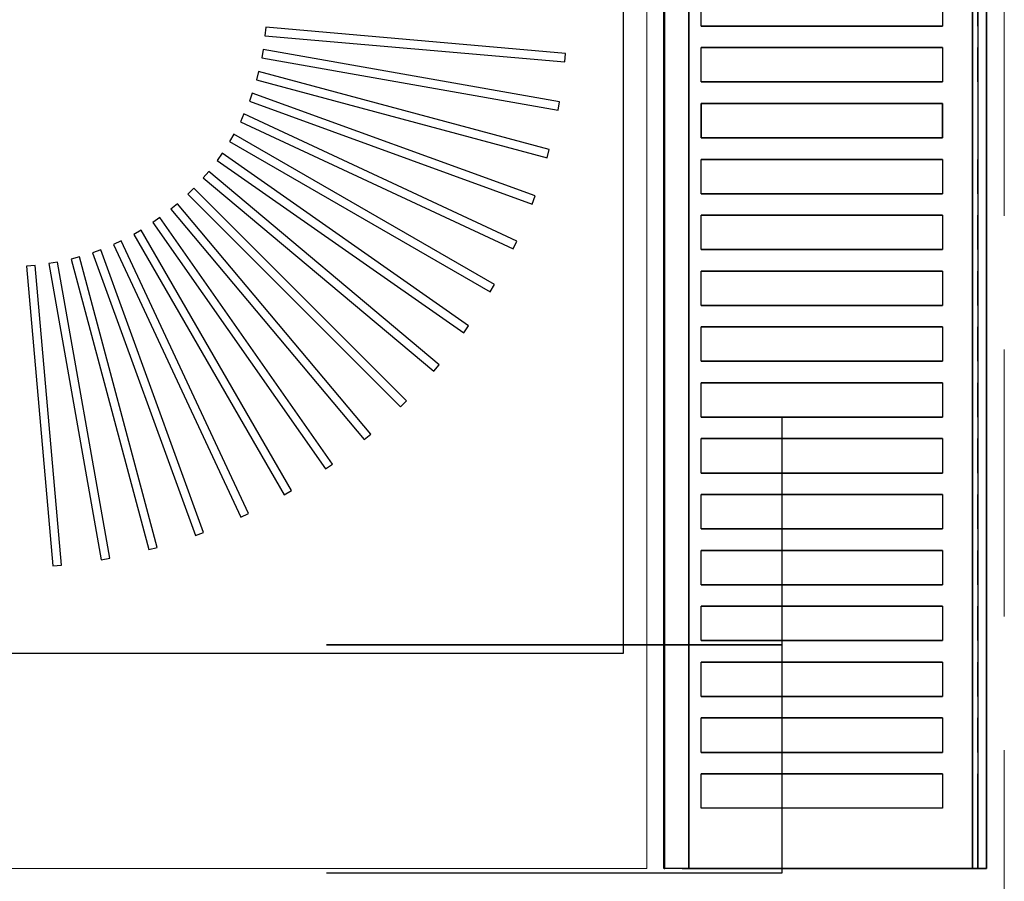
# Model space of a CAD drawing. Header units: millimetres. Extents: x 31882 to 271790, y -35693 to 24917.
# Tile 260 of 524: x 104998 to 105228, y 17130 to 17332. Entities that reach past the tile are written whole.
import ezdxf

# ---------------------------------------------------------------- set-up
doc = ezdxf.new("R2010")
doc.units = ezdxf.units.MM
doc.header["$MEASUREMENT"] = 0
doc.linetypes.add('( Dashed )', pattern=[0.75, 0.5, -0.25])
doc.layers.add('CKD-Equipement', color=1, linetype='Continuous', lineweight=13)
doc.layers.add('CKD-HOOD', color=1, linetype='( Dashed )', lineweight=15)
for name, color, linetype in [('IQ_200_3D', 1, 'Continuous'), ('IQ_204_2D', 7, 'Continuous'), ('IQ_204_3D', 7, 'Continuous'), ('IQ_WHITE_3D', 7, 'Continuous')]:
    doc.layers.add(name, color=color, linetype=linetype)

# ---------------------------------------------------------------- blocks, each defined once
blk = doc.blocks.new('*X231')
at = {"color": 0}
for p, q in [((286.774344, 2204.447934), (296.618251, 2214.291842)), ((286.774344, 2205.862148), (295.204037, 2214.291842)), ((286.774344, 2207.276361), (293.789824, 2214.291842)), ((286.774344, 2208.690575), (292.37561, 2214.291842)), ((286.774344, 2210.104788), (290.961397, 2214.291842)), ((286.774344, 2211.519002), (289.547183, 2214.291842)), ((286.774344, 2212.933216), (288.13297, 2214.291842))]:
    blk.add_line(p, q, dxfattribs=at)

msp = doc.modelspace()

# ---------------------------------------------------------------- linework, layer by layer
for p, q in [((105176.45, 17132.32), (105176.45, 17238.98)), ((105069.79, 17132.32), (105176.45, 17132.32))]:
    msp.add_line(p, q)
at = {"extrusion": (1.83697e-16, 1, 0)}
for p, q in [((105069.79, 17185.65, 53.33), (105176.45, 17185.65, 53.33)), ((105069.79, 17185.65, -53.33), (105069.79, 17185.65, 53.33)), ((105176.45, 17185.65, -53.33), (105069.79, 17185.65, -53.33)), ((105176.45, 17185.65, -53.33), (105069.79, 17185.65, 53.33)), ((105176.45, 17185.65, 53.33), (105176.45, 17185.65, -53.33))]:
    msp.add_line(p, q, dxfattribs=at)
at = {"extrusion": (-1, 1.83697e-16, 0)}
msp.add_line((105123.12, 17132.32, -53.33), (105123.12, 17132.32, 53.33), dxfattribs=at)
at = {"layer": 'CKD-Equipement', "ltscale": 0.25}
for points, invisible_edges in [([(105144.74, 17937.8, 905), (105139.21, 17887.53, 905), (105139.21, 17183.64, 905), (105144.74, 17133.36, 905)], 5), ([(104567.05, 17133.36, 905), (104567.05, 17183.64, 905), (105139.21, 17183.64, 905), (105144.74, 17133.36, 905)], 4)]:
    msp.add_3dface(points, dxfattribs=dict(at, invisible_edges=invisible_edges))
at = {"layer": 'CKD-HOOD', "color": 1, "linetype": '( Dashed )', "ltscale": 125}
msp.add_lwpolyline([(104278.38, 18067.3), (104278.38, 16067.3), (105228.38, 16067.3), (105228.38, 18067.3), (104278.38, 18067.3), (105228.38, 16067.3), (104278.38, 16067.3), (105228.38, 18067.3)], dxfattribs=at)
at = {"layer": 'IQ_200_3D'}
for points, invisible_edges in [([(105149, 17535.58, 923.19), (105148.79, 17535.58, 922.66), (105148.79, 17133.36, 922.66), (105149, 17133.36, 923.19)], 2), ([(105148.79, 17535.58, 922.66), (105148.79, 17535.58, 922.09), (105148.79, 17133.36, 922.09), (105148.79, 17133.36, 922.66)], 10), ([(105148.79, 17535.58, 922.09), (105149.01, 17535.58, 921.57), (105149.01, 17133.36, 921.57), (105148.79, 17133.36, 922.09)], 10), ([(105149, 17535.58, 923.19), (105153, 17535.58, 929.18), (105153, 17133.36, 929.18), (105149, 17133.36, 923.19)], 2), ([(105149.01, 17535.58, 921.57), (105149.41, 17535.58, 921.16), (105149.41, 17133.36, 921.16), (105149.01, 17133.36, 921.57)], 10), ([(105149.41, 17535.58, 921.16), (105150.64, 17535.58, 920.68), (105150.64, 17133.36, 920.68), (105149.41, 17133.36, 921.16)], 10), ([(105150.64, 17535.58, 920.68), (105151.92, 17535.58, 920.34), (105151.92, 17133.36, 920.34), (105150.64, 17133.36, 920.68)], 10), ([(105151.92, 17535.58, 920.34), (105153.23, 17535.58, 920.14), (105153.23, 17133.36, 920.14), (105151.92, 17133.36, 920.34)], 10), ([(105153.23, 17535.58, 920.14), (105154.56, 17535.58, 920.08), (105154.56, 17133.36, 920.08), (105153.23, 17133.36, 920.14)], 8), ([(105220.98, 17535.58, 920.08), (105221.65, 17535.58, 920.06), (105221.65, 17133.36, 920.06), (105220.98, 17133.36, 920.08)], 2), ([(105221.65, 17535.58, 920.06), (105222.32, 17535.58, 920.15), (105222.32, 17133.36, 920.15), (105221.65, 17133.36, 920.06)], 10), ([(105222.95, 17535.58, 963.16), (105222.19, 17535.58, 963.32), (105222.19, 17133.36, 963.32), (105222.95, 17133.36, 963.16)], 8), ([(105222.32, 17535.58, 920.15), (105222.96, 17535.58, 920.35), (105222.96, 17133.36, 920.35), (105222.32, 17133.36, 920.15)], 10), ([(105223.6, 17535.58, 962.72), (105222.95, 17535.58, 963.16), (105222.95, 17133.36, 963.16), (105223.6, 17133.36, 962.72)], 10), ([(105222.96, 17535.58, 920.35), (105223.56, 17535.58, 920.66), (105223.56, 17133.36, 920.66), (105222.96, 17133.36, 920.35)], 10), ([(105223.56, 17535.58, 920.66), (105223.82, 17535.58, 920.97), (105223.82, 17133.36, 920.97), (105223.56, 17133.36, 920.66)], 10), ([(105224.03, 17535.58, 962.07), (105223.6, 17535.58, 962.72), (105223.6, 17133.36, 962.72), (105224.03, 17133.36, 962.07)], 10), ([(105223.82, 17535.58, 920.97), (105224.02, 17535.58, 921.32), (105224.02, 17133.36, 921.32), (105223.82, 17133.36, 920.97)], 10), ([(105224.02, 17535.58, 921.32), (105224.14, 17535.58, 921.7), (105224.14, 17133.36, 921.7), (105224.02, 17133.36, 921.32)], 10), ([(105224.18, 17535.58, 961.31), (105224.03, 17535.58, 962.07), (105224.03, 17133.36, 962.07), (105224.18, 17133.36, 961.31)], 2), ([(105224.14, 17535.58, 921.7), (105224.18, 17535.58, 922.11), (105224.18, 17133.36, 922.11), (105224.14, 17133.36, 921.7)], 8), ([(105153, 17338.5, 929.18), (105153, 17330.45, 929.18), (105157.49, 17330.45, 934.79), (105157.49, 17338.5, 934.79)], 11), ([(105213.96, 17338.5, 963.08), (105213.96, 17330.45, 963.08), (105222.19, 17330.45, 963.32), (105222.19, 17338.5, 963.32)], 10), ([(105157.49, 17330.45, 934.79), (105162.46, 17330.45, 940), (105162.46, 17325.42, 940), (105157.49, 17325.42, 934.79)], 10), ([(105162.46, 17330.45, 940), (105167.85, 17330.45, 944.76), (105167.85, 17325.42, 944.76), (105162.46, 17325.42, 940)], 10), ([(105167.85, 17330.45, 944.76), (105173.63, 17330.45, 949.04), (105173.63, 17325.42, 949.04), (105167.85, 17325.42, 944.76)], 10), ([(105173.63, 17330.45, 949.04), (105179.76, 17330.45, 952.8), (105179.76, 17325.42, 952.8), (105173.63, 17325.42, 949.04)], 10), ([(105179.76, 17330.45, 952.8), (105186.2, 17330.45, 956.03), (105186.2, 17325.42, 956.03), (105179.76, 17325.42, 952.8)], 10), ([(105186.2, 17330.45, 956.03), (105192.88, 17330.45, 958.68), (105192.88, 17325.42, 958.68), (105186.2, 17325.42, 956.03)], 10), ([(105192.88, 17330.45, 958.68), (105199.77, 17330.45, 960.75), (105199.77, 17325.42, 960.75), (105192.88, 17325.42, 958.68)], 10), ([(105199.77, 17330.45, 960.75), (105206.82, 17330.45, 962.22), (105206.82, 17325.42, 962.22), (105199.77, 17325.42, 960.75)], 10), ([(105206.82, 17330.45, 962.22), (105213.96, 17330.45, 963.08), (105213.96, 17325.42, 963.08), (105206.82, 17325.42, 962.22)], 10), ([(105222.19, 17330.45, 963.32), (105222.19, 17325.42, 963.32), (105213.96, 17325.42, 963.08), (105213.96, 17330.45, 963.08)], 14), ([(105153, 17325.42, 929.18), (105153, 17317.38, 929.18), (105157.49, 17317.38, 934.79), (105157.49, 17325.42, 934.79)], 11), ([(105213.96, 17325.42, 963.08), (105213.96, 17317.38, 963.08), (105222.19, 17317.38, 963.32), (105222.19, 17325.42, 963.32)], 10), ([(105157.49, 17317.38, 934.79), (105162.46, 17317.38, 940), (105162.46, 17312.35, 940), (105157.49, 17312.35, 934.79)], 10), ([(105162.46, 17317.38, 940), (105167.85, 17317.38, 944.76), (105167.85, 17312.35, 944.76), (105162.46, 17312.35, 940)], 10), ([(105167.85, 17317.38, 944.76), (105173.63, 17317.38, 949.04), (105173.63, 17312.35, 949.04), (105167.85, 17312.35, 944.76)], 10), ([(105173.63, 17317.38, 949.04), (105179.76, 17317.38, 952.8), (105179.76, 17312.35, 952.8), (105173.63, 17312.35, 949.04)], 10), ([(105179.76, 17317.38, 952.8), (105186.2, 17317.38, 956.03), (105186.2, 17312.35, 956.03), (105179.76, 17312.35, 952.8)], 10), ([(105186.2, 17317.38, 956.03), (105192.88, 17317.38, 958.68), (105192.88, 17312.35, 958.68), (105186.2, 17312.35, 956.03)], 10), ([(105192.88, 17317.38, 958.68), (105199.77, 17317.38, 960.75), (105199.77, 17312.35, 960.75), (105192.88, 17312.35, 958.68)], 10), ([(105199.77, 17317.38, 960.75), (105206.82, 17317.38, 962.22), (105206.82, 17312.35, 962.22), (105199.77, 17312.35, 960.75)], 10), ([(105206.82, 17317.38, 962.22), (105213.96, 17317.38, 963.08), (105213.96, 17312.35, 963.08), (105206.82, 17312.35, 962.22)], 10), ([(105222.19, 17317.38, 963.32), (105222.19, 17312.35, 963.32), (105213.96, 17312.35, 963.08), (105213.96, 17317.38, 963.08)], 14), ([(105153, 17304.31, 929.18), (105153, 17312.35, 929.18), (105157.49, 17312.35, 934.79), (105157.49, 17304.31, 934.79)], 11), ([(105213.96, 17304.31, 963.08), (105213.96, 17312.35, 963.08), (105222.19, 17312.35, 963.32), (105222.19, 17304.31, 963.32)], 10), ([(105157.49, 17304.31, 934.79), (105162.46, 17304.31, 940), (105162.46, 17299.28, 940), (105157.49, 17299.28, 934.79)], 10), ([(105162.46, 17304.31, 940), (105167.85, 17304.31, 944.76), (105167.85, 17299.28, 944.76), (105162.46, 17299.28, 940)], 10), ([(105167.85, 17304.31, 944.76), (105173.63, 17304.31, 949.04), (105173.63, 17299.28, 949.04), (105167.85, 17299.28, 944.76)], 10), ([(105173.63, 17304.31, 949.04), (105179.76, 17304.31, 952.8), (105179.76, 17299.28, 952.8), (105173.63, 17299.28, 949.04)], 10), ([(105179.76, 17304.31, 952.8), (105186.2, 17304.31, 956.03), (105186.2, 17299.28, 956.03), (105179.76, 17299.28, 952.8)], 10), ([(105186.2, 17304.31, 956.03), (105192.88, 17304.31, 958.68), (105192.88, 17299.28, 958.68), (105186.2, 17299.28, 956.03)], 10), ([(105192.88, 17304.31, 958.68), (105199.77, 17304.31, 960.75), (105199.77, 17299.28, 960.75), (105192.88, 17299.28, 958.68)], 10), ([(105199.77, 17304.31, 960.75), (105206.82, 17304.31, 962.22), (105206.82, 17299.28, 962.22), (105199.77, 17299.28, 960.75)], 10), ([(105206.82, 17304.31, 962.22), (105213.96, 17304.31, 963.08), (105213.96, 17299.28, 963.08), (105206.82, 17299.28, 962.22)], 10), ([(105222.19, 17304.31, 963.32), (105222.19, 17299.28, 963.32), (105213.96, 17299.28, 963.08), (105213.96, 17304.31, 963.08)], 14), ([(105153, 17299.28, 929.18), (105153, 17291.23, 929.18), (105157.49, 17291.23, 934.79), (105157.49, 17299.28, 934.79)], 11), ([(105213.96, 17299.28, 963.08), (105213.96, 17291.23, 963.08), (105222.19, 17291.23, 963.32), (105222.19, 17299.28, 963.32)], 10), ([(105157.49, 17291.23, 934.79), (105162.46, 17291.23, 940), (105162.46, 17286.21, 940), (105157.49, 17286.21, 934.79)], 10), ([(105162.46, 17291.23, 940), (105167.85, 17291.23, 944.76), (105167.85, 17286.21, 944.76), (105162.46, 17286.21, 940)], 10), ([(105167.85, 17291.23, 944.76), (105173.63, 17291.23, 949.04), (105173.63, 17286.21, 949.04), (105167.85, 17286.21, 944.76)], 10), ([(105173.63, 17291.23, 949.04), (105179.76, 17291.23, 952.8), (105179.76, 17286.21, 952.8), (105173.63, 17286.21, 949.04)], 10), ([(105179.76, 17291.23, 952.8), (105186.2, 17291.23, 956.03), (105186.2, 17286.21, 956.03), (105179.76, 17286.21, 952.8)], 10), ([(105186.2, 17291.23, 956.03), (105192.88, 17291.23, 958.68), (105192.88, 17286.21, 958.68), (105186.2, 17286.21, 956.03)], 10), ([(105192.88, 17291.23, 958.68), (105199.77, 17291.23, 960.75), (105199.77, 17286.21, 960.75), (105192.88, 17286.21, 958.68)], 10), ([(105199.77, 17291.23, 960.75), (105206.82, 17291.23, 962.22), (105206.82, 17286.21, 962.22), (105199.77, 17286.21, 960.75)], 10), ([(105206.82, 17291.23, 962.22), (105213.96, 17291.23, 963.08), (105213.96, 17286.21, 963.08), (105206.82, 17286.21, 962.22)], 10), ([(105222.19, 17291.23, 963.32), (105222.19, 17286.21, 963.32), (105213.96, 17286.21, 963.08), (105213.96, 17291.23, 963.08)], 14), ([(105153, 17286.21, 929.18), (105153, 17278.16, 929.18), (105157.49, 17278.16, 934.79), (105157.49, 17286.21, 934.79)], 11), ([(105213.96, 17286.21, 963.08), (105213.96, 17278.16, 963.08), (105222.19, 17278.16, 963.32), (105222.19, 17286.21, 963.32)], 10), ([(105157.49, 17278.16, 934.79), (105162.46, 17278.16, 940), (105162.46, 17273.13, 940), (105157.49, 17273.13, 934.79)], 10), ([(105162.46, 17278.16, 940), (105167.85, 17278.16, 944.76), (105167.85, 17273.13, 944.76), (105162.46, 17273.13, 940)], 10), ([(105167.85, 17278.16, 944.76), (105173.63, 17278.16, 949.04), (105173.63, 17273.13, 949.04), (105167.85, 17273.13, 944.76)], 10), ([(105173.63, 17278.16, 949.04), (105179.76, 17278.16, 952.8), (105179.76, 17273.13, 952.8), (105173.63, 17273.13, 949.04)], 10), ([(105179.76, 17278.16, 952.8), (105186.2, 17278.16, 956.03), (105186.2, 17273.13, 956.03), (105179.76, 17273.13, 952.8)], 10), ([(105186.2, 17278.16, 956.03), (105192.88, 17278.16, 958.68), (105192.88, 17273.13, 958.68), (105186.2, 17273.13, 956.03)], 10), ([(105192.88, 17278.16, 958.68), (105199.77, 17278.16, 960.75), (105199.77, 17273.13, 960.75), (105192.88, 17273.13, 958.68)], 10), ([(105199.77, 17278.16, 960.75), (105206.82, 17278.16, 962.22), (105206.82, 17273.13, 962.22), (105199.77, 17273.13, 960.75)], 10), ([(105206.82, 17278.16, 962.22), (105213.96, 17278.16, 963.08), (105213.96, 17273.13, 963.08), (105206.82, 17273.13, 962.22)], 10), ([(105222.19, 17278.16, 963.32), (105222.19, 17273.13, 963.32), (105213.96, 17273.13, 963.08), (105213.96, 17278.16, 963.08)], 14), ([(105153, 17273.13, 929.18), (105153, 17265.09, 929.18), (105157.49, 17265.09, 934.79), (105157.49, 17273.13, 934.79)], 11), ([(105213.96, 17273.13, 963.08), (105213.96, 17265.09, 963.08), (105222.19, 17265.09, 963.32), (105222.19, 17273.13, 963.32)], 10), ([(105157.49, 17265.09, 934.79), (105162.46, 17265.09, 940), (105162.46, 17260.06, 940), (105157.49, 17260.06, 934.79)], 10), ([(105162.46, 17265.09, 940), (105167.85, 17265.09, 944.76), (105167.85, 17260.06, 944.76), (105162.46, 17260.06, 940)], 10), ([(105167.85, 17265.09, 944.76), (105173.63, 17265.09, 949.04), (105173.63, 17260.06, 949.04), (105167.85, 17260.06, 944.76)], 10), ([(105173.63, 17265.09, 949.04), (105179.76, 17265.09, 952.8), (105179.76, 17260.06, 952.8), (105173.63, 17260.06, 949.04)], 10), ([(105179.76, 17265.09, 952.8), (105186.2, 17265.09, 956.03), (105186.2, 17260.06, 956.03), (105179.76, 17260.06, 952.8)], 10), ([(105186.2, 17265.09, 956.03), (105192.88, 17265.09, 958.68), (105192.88, 17260.06, 958.68), (105186.2, 17260.06, 956.03)], 10), ([(105192.88, 17265.09, 958.68), (105199.77, 17265.09, 960.75), (105199.77, 17260.06, 960.75), (105192.88, 17260.06, 958.68)], 10), ([(105199.77, 17265.09, 960.75), (105206.82, 17265.09, 962.22), (105206.82, 17260.06, 962.22), (105199.77, 17260.06, 960.75)], 10), ([(105206.82, 17265.09, 962.22), (105213.96, 17265.09, 963.08), (105213.96, 17260.06, 963.08), (105206.82, 17260.06, 962.22)], 10), ([(105222.19, 17265.09, 963.32), (105222.19, 17260.06, 963.32), (105213.96, 17260.06, 963.08), (105213.96, 17265.09, 963.08)], 14), ([(105153, 17260.06, 929.18), (105153, 17252.02, 929.18), (105157.49, 17252.02, 934.79), (105157.49, 17260.06, 934.79)], 11), ([(105213.96, 17260.06, 963.08), (105213.96, 17252.02, 963.08), (105222.19, 17252.02, 963.32), (105222.19, 17260.06, 963.32)], 10), ([(105157.49, 17252.02, 934.79), (105162.46, 17252.02, 940), (105162.46, 17246.99, 940), (105157.49, 17246.99, 934.79)], 10), ([(105162.46, 17252.02, 940), (105167.85, 17252.02, 944.76), (105167.85, 17246.99, 944.76), (105162.46, 17246.99, 940)], 10), ([(105167.85, 17252.02, 944.76), (105173.63, 17252.02, 949.04), (105173.63, 17246.99, 949.04), (105167.85, 17246.99, 944.76)], 10), ([(105173.63, 17252.02, 949.04), (105179.76, 17252.02, 952.8), (105179.76, 17246.99, 952.8), (105173.63, 17246.99, 949.04)], 10), ([(105179.76, 17252.02, 952.8), (105186.2, 17252.02, 956.03), (105186.2, 17246.99, 956.03), (105179.76, 17246.99, 952.8)], 10), ([(105186.2, 17252.02, 956.03), (105192.88, 17252.02, 958.68), (105192.88, 17246.99, 958.68), (105186.2, 17246.99, 956.03)], 10), ([(105192.88, 17252.02, 958.68), (105199.77, 17252.02, 960.75), (105199.77, 17246.99, 960.75), (105192.88, 17246.99, 958.68)], 10), ([(105199.77, 17252.02, 960.75), (105206.82, 17252.02, 962.22), (105206.82, 17246.99, 962.22), (105199.77, 17246.99, 960.75)], 10), ([(105206.82, 17252.02, 962.22), (105213.96, 17252.02, 963.08), (105213.96, 17246.99, 963.08), (105206.82, 17246.99, 962.22)], 10), ([(105222.19, 17252.02, 963.32), (105222.19, 17246.99, 963.32), (105213.96, 17246.99, 963.08), (105213.96, 17252.02, 963.08)], 14), ([(105153, 17246.99, 929.18), (105153, 17238.95, 929.18), (105157.49, 17238.95, 934.79), (105157.49, 17246.99, 934.79)], 11), ([(105213.96, 17246.99, 963.08), (105213.96, 17238.95, 963.08), (105222.19, 17238.95, 963.32), (105222.19, 17246.99, 963.32)], 10), ([(105157.49, 17238.95, 934.79), (105162.46, 17238.95, 940), (105162.46, 17233.92, 940), (105157.49, 17233.92, 934.79)], 10), ([(105162.46, 17238.95, 940), (105167.85, 17238.95, 944.76), (105167.85, 17233.92, 944.76), (105162.46, 17233.92, 940)], 10), ([(105167.85, 17238.95, 944.76), (105173.63, 17238.95, 949.04), (105173.63, 17233.92, 949.04), (105167.85, 17233.92, 944.76)], 10), ([(105173.63, 17238.95, 949.04), (105179.76, 17238.95, 952.8), (105179.76, 17233.92, 952.8), (105173.63, 17233.92, 949.04)], 10), ([(105179.76, 17238.95, 952.8), (105186.2, 17238.95, 956.03), (105186.2, 17233.92, 956.03), (105179.76, 17233.92, 952.8)], 10), ([(105186.2, 17238.95, 956.03), (105192.88, 17238.95, 958.68), (105192.88, 17233.92, 958.68), (105186.2, 17233.92, 956.03)], 10), ([(105192.88, 17238.95, 958.68), (105199.77, 17238.95, 960.75), (105199.77, 17233.92, 960.75), (105192.88, 17233.92, 958.68)], 10), ([(105199.77, 17238.95, 960.75), (105206.82, 17238.95, 962.22), (105206.82, 17233.92, 962.22), (105199.77, 17233.92, 960.75)], 10), ([(105206.82, 17238.95, 962.22), (105213.96, 17238.95, 963.08), (105213.96, 17233.92, 963.08), (105206.82, 17233.92, 962.22)], 10), ([(105222.19, 17238.95, 963.32), (105222.19, 17233.92, 963.32), (105213.96, 17233.92, 963.08), (105213.96, 17238.95, 963.08)], 14), ([(105153, 17233.92, 929.18), (105153, 17225.87, 929.18), (105157.49, 17225.87, 934.79), (105157.49, 17233.92, 934.79)], 11), ([(105213.96, 17233.92, 963.08), (105213.96, 17225.87, 963.08), (105222.19, 17225.87, 963.32), (105222.19, 17233.92, 963.32)], 10), ([(105157.49, 17225.87, 934.79), (105162.46, 17225.87, 940), (105162.46, 17220.85, 940), (105157.49, 17220.85, 934.79)], 10), ([(105162.46, 17225.87, 940), (105167.85, 17225.87, 944.76), (105167.85, 17220.85, 944.76), (105162.46, 17220.85, 940)], 10), ([(105167.85, 17225.87, 944.76), (105173.63, 17225.87, 949.04), (105173.63, 17220.85, 949.04), (105167.85, 17220.85, 944.76)], 10), ([(105173.63, 17225.87, 949.04), (105179.76, 17225.87, 952.8), (105179.76, 17220.85, 952.8), (105173.63, 17220.85, 949.04)], 10), ([(105179.76, 17225.87, 952.8), (105186.2, 17225.87, 956.03), (105186.2, 17220.85, 956.03), (105179.76, 17220.85, 952.8)], 10), ([(105186.2, 17225.87, 956.03), (105192.88, 17225.87, 958.68), (105192.88, 17220.85, 958.68), (105186.2, 17220.85, 956.03)], 10), ([(105192.88, 17225.87, 958.68), (105199.77, 17225.87, 960.75), (105199.77, 17220.85, 960.75), (105192.88, 17220.85, 958.68)], 10), ([(105199.77, 17225.87, 960.75), (105206.82, 17225.87, 962.22), (105206.82, 17220.85, 962.22), (105199.77, 17220.85, 960.75)], 10), ([(105206.82, 17225.87, 962.22), (105213.96, 17225.87, 963.08), (105213.96, 17220.85, 963.08), (105206.82, 17220.85, 962.22)], 10), ([(105222.19, 17225.87, 963.32), (105222.19, 17220.85, 963.32), (105213.96, 17220.85, 963.08), (105213.96, 17225.87, 963.08)], 14), ([(105153, 17220.85, 929.18), (105153, 17212.8, 929.18), (105157.49, 17212.8, 934.79), (105157.49, 17220.85, 934.79)], 11), ([(105213.96, 17220.85, 963.08), (105213.96, 17212.8, 963.08), (105222.19, 17212.8, 963.32), (105222.19, 17220.85, 963.32)], 10), ([(105157.49, 17212.8, 934.79), (105162.46, 17212.8, 940), (105162.46, 17207.77, 940), (105157.49, 17207.77, 934.79)], 10), ([(105162.46, 17212.8, 940), (105167.85, 17212.8, 944.76), (105167.85, 17207.77, 944.76), (105162.46, 17207.77, 940)], 10), ([(105167.85, 17212.8, 944.76), (105173.63, 17212.8, 949.04), (105173.63, 17207.77, 949.04), (105167.85, 17207.77, 944.76)], 10), ([(105173.63, 17212.8, 949.04), (105179.76, 17212.8, 952.8), (105179.76, 17207.77, 952.8), (105173.63, 17207.77, 949.04)], 10), ([(105179.76, 17212.8, 952.8), (105186.2, 17212.8, 956.03), (105186.2, 17207.77, 956.03), (105179.76, 17207.77, 952.8)], 10), ([(105186.2, 17212.8, 956.03), (105192.88, 17212.8, 958.68), (105192.88, 17207.77, 958.68), (105186.2, 17207.77, 956.03)], 10), ([(105192.88, 17212.8, 958.68), (105199.77, 17212.8, 960.75), (105199.77, 17207.77, 960.75), (105192.88, 17207.77, 958.68)], 10), ([(105199.77, 17212.8, 960.75), (105206.82, 17212.8, 962.22), (105206.82, 17207.77, 962.22), (105199.77, 17207.77, 960.75)], 10), ([(105206.82, 17212.8, 962.22), (105213.96, 17212.8, 963.08), (105213.96, 17207.77, 963.08), (105206.82, 17207.77, 962.22)], 10), ([(105222.19, 17212.8, 963.32), (105222.19, 17207.77, 963.32), (105213.96, 17207.77, 963.08), (105213.96, 17212.8, 963.08)], 14), ([(105153, 17207.77, 929.18), (105153, 17199.73, 929.18), (105157.49, 17199.73, 934.79), (105157.49, 17207.77, 934.79)], 11), ([(105213.96, 17207.77, 963.08), (105213.96, 17199.73, 963.08), (105222.19, 17199.73, 963.32), (105222.19, 17207.77, 963.32)], 10), ([(105157.49, 17199.73, 934.79), (105162.46, 17199.73, 940), (105162.46, 17194.7, 940), (105157.49, 17194.7, 934.79)], 10), ([(105162.46, 17199.73, 940), (105167.85, 17199.73, 944.76), (105167.85, 17194.7, 944.76), (105162.46, 17194.7, 940)], 10), ([(105167.85, 17199.73, 944.76), (105173.63, 17199.73, 949.04), (105173.63, 17194.7, 949.04), (105167.85, 17194.7, 944.76)], 10), ([(105173.63, 17199.73, 949.04), (105179.76, 17199.73, 952.8), (105179.76, 17194.7, 952.8), (105173.63, 17194.7, 949.04)], 10), ([(105179.76, 17199.73, 952.8), (105186.2, 17199.73, 956.03), (105186.2, 17194.7, 956.03), (105179.76, 17194.7, 952.8)], 10), ([(105186.2, 17199.73, 956.03), (105192.88, 17199.73, 958.68), (105192.88, 17194.7, 958.68), (105186.2, 17194.7, 956.03)], 10), ([(105192.88, 17199.73, 958.68), (105199.77, 17199.73, 960.75), (105199.77, 17194.7, 960.75), (105192.88, 17194.7, 958.68)], 10), ([(105199.77, 17199.73, 960.75), (105206.82, 17199.73, 962.22), (105206.82, 17194.7, 962.22), (105199.77, 17194.7, 960.75)], 10), ([(105206.82, 17199.73, 962.22), (105213.96, 17199.73, 963.08), (105213.96, 17194.7, 963.08), (105206.82, 17194.7, 962.22)], 10), ([(105222.19, 17199.73, 963.32), (105222.19, 17194.7, 963.32), (105213.96, 17194.7, 963.08), (105213.96, 17199.73, 963.08)], 14), ([(105153, 17194.7, 929.18), (105153, 17186.66, 929.18), (105157.49, 17186.66, 934.79), (105157.49, 17194.7, 934.79)], 11), ([(105213.96, 17194.7, 963.08), (105213.96, 17186.66, 963.08), (105222.19, 17186.66, 963.32), (105222.19, 17194.7, 963.32)], 10), ([(105157.49, 17186.66, 934.79), (105162.46, 17186.66, 940), (105162.46, 17181.63, 940), (105157.49, 17181.63, 934.79)], 10), ([(105162.46, 17186.66, 940), (105167.85, 17186.66, 944.76), (105167.85, 17181.63, 944.76), (105162.46, 17181.63, 940)], 10), ([(105167.85, 17186.66, 944.76), (105173.63, 17186.66, 949.04), (105173.63, 17181.63, 949.04), (105167.85, 17181.63, 944.76)], 10), ([(105173.63, 17186.66, 949.04), (105179.76, 17186.66, 952.8), (105179.76, 17181.63, 952.8), (105173.63, 17181.63, 949.04)], 10), ([(105179.76, 17186.66, 952.8), (105186.2, 17186.66, 956.03), (105186.2, 17181.63, 956.03), (105179.76, 17181.63, 952.8)], 10), ([(105186.2, 17186.66, 956.03), (105192.88, 17186.66, 958.68), (105192.88, 17181.63, 958.68), (105186.2, 17181.63, 956.03)], 10), ([(105192.88, 17186.66, 958.68), (105199.77, 17186.66, 960.75), (105199.77, 17181.63, 960.75), (105192.88, 17181.63, 958.68)], 10), ([(105199.77, 17186.66, 960.75), (105206.82, 17186.66, 962.22), (105206.82, 17181.63, 962.22), (105199.77, 17181.63, 960.75)], 10), ([(105206.82, 17186.66, 962.22), (105213.96, 17186.66, 963.08), (105213.96, 17181.63, 963.08), (105206.82, 17181.63, 962.22)], 10), ([(105222.19, 17186.66, 963.32), (105222.19, 17181.63, 963.32), (105213.96, 17181.63, 963.08), (105213.96, 17186.66, 963.08)], 14), ([(105153, 17181.63, 929.18), (105153, 17173.58, 929.18), (105157.49, 17173.58, 934.79), (105157.49, 17181.63, 934.79)], 11), ([(105213.96, 17181.63, 963.08), (105213.96, 17173.58, 963.08), (105222.19, 17173.58, 963.32), (105222.19, 17181.63, 963.32)], 10), ([(105157.49, 17173.58, 934.79), (105162.46, 17173.58, 940), (105162.46, 17168.56, 940), (105157.49, 17168.56, 934.79)], 10), ([(105162.46, 17173.58, 940), (105167.85, 17173.58, 944.76), (105167.85, 17168.56, 944.76), (105162.46, 17168.56, 940)], 10), ([(105167.85, 17173.58, 944.76), (105173.63, 17173.58, 949.04), (105173.63, 17168.56, 949.04), (105167.85, 17168.56, 944.76)], 10), ([(105173.63, 17173.58, 949.04), (105179.76, 17173.58, 952.8), (105179.76, 17168.56, 952.8), (105173.63, 17168.56, 949.04)], 10), ([(105179.76, 17173.58, 952.8), (105186.2, 17173.58, 956.03), (105186.2, 17168.56, 956.03), (105179.76, 17168.56, 952.8)], 10), ([(105186.2, 17173.58, 956.03), (105192.88, 17173.58, 958.68), (105192.88, 17168.56, 958.68), (105186.2, 17168.56, 956.03)], 10), ([(105192.88, 17173.58, 958.68), (105199.77, 17173.58, 960.75), (105199.77, 17168.56, 960.75), (105192.88, 17168.56, 958.68)], 10), ([(105199.77, 17173.58, 960.75), (105206.82, 17173.58, 962.22), (105206.82, 17168.56, 962.22), (105199.77, 17168.56, 960.75)], 10), ([(105206.82, 17173.58, 962.22), (105213.96, 17173.58, 963.08), (105213.96, 17168.56, 963.08), (105206.82, 17168.56, 962.22)], 10), ([(105222.19, 17173.58, 963.32), (105222.19, 17168.56, 963.32), (105213.96, 17168.56, 963.08), (105213.96, 17173.58, 963.08)], 14), ([(105153, 17168.56, 929.18), (105153, 17160.51, 929.18), (105157.49, 17160.51, 934.79), (105157.49, 17168.56, 934.79)], 11), ([(105213.96, 17168.56, 963.08), (105213.96, 17160.51, 963.08), (105222.19, 17160.51, 963.32), (105222.19, 17168.56, 963.32)], 10), ([(105157.49, 17160.51, 934.79), (105162.46, 17160.51, 940), (105162.46, 17155.48, 940), (105157.49, 17155.48, 934.79)], 10), ([(105162.46, 17160.51, 940), (105167.85, 17160.51, 944.76), (105167.85, 17155.48, 944.76), (105162.46, 17155.48, 940)], 10), ([(105167.85, 17160.51, 944.76), (105173.63, 17160.51, 949.04), (105173.63, 17155.48, 949.04), (105167.85, 17155.48, 944.76)], 10), ([(105173.63, 17160.51, 949.04), (105179.76, 17160.51, 952.8), (105179.76, 17155.48, 952.8), (105173.63, 17155.48, 949.04)], 10), ([(105179.76, 17160.51, 952.8), (105186.2, 17160.51, 956.03), (105186.2, 17155.48, 956.03), (105179.76, 17155.48, 952.8)], 10), ([(105186.2, 17160.51, 956.03), (105192.88, 17160.51, 958.68), (105192.88, 17155.48, 958.68), (105186.2, 17155.48, 956.03)], 10), ([(105192.88, 17160.51, 958.68), (105199.77, 17160.51, 960.75), (105199.77, 17155.48, 960.75), (105192.88, 17155.48, 958.68)], 10), ([(105199.77, 17160.51, 960.75), (105206.82, 17160.51, 962.22), (105206.82, 17155.48, 962.22), (105199.77, 17155.48, 960.75)], 10), ([(105206.82, 17160.51, 962.22), (105213.96, 17160.51, 963.08), (105213.96, 17155.48, 963.08), (105206.82, 17155.48, 962.22)], 10), ([(105222.19, 17160.51, 963.32), (105222.19, 17155.48, 963.32), (105213.96, 17155.48, 963.08), (105213.96, 17160.51, 963.08)], 14), ([(105153, 17155.48, 929.18), (105153, 17147.44, 929.18), (105157.49, 17147.44, 934.79), (105157.49, 17155.48, 934.79)], 11), ([(105213.96, 17155.48, 963.08), (105213.96, 17147.44, 963.08), (105222.19, 17147.44, 963.32), (105222.19, 17155.48, 963.32)], 10), ([(105153, 17133.36, 929.18), (105157.49, 17133.36, 934.79), (105157.49, 17147.44, 934.79), (105153, 17147.44, 929.18)], 14), ([(105157.49, 17133.36, 934.79), (105162.46, 17133.36, 940), (105162.46, 17147.44, 940), (105157.49, 17147.44, 934.79)], 10), ([(105162.46, 17133.36, 940), (105167.85, 17133.36, 944.76), (105167.85, 17147.44, 944.76), (105162.46, 17147.44, 940)], 10), ([(105167.85, 17133.36, 944.76), (105173.63, 17133.36, 949.04), (105173.63, 17147.44, 949.04), (105167.85, 17147.44, 944.76)], 10), ([(105173.63, 17133.36, 949.04), (105179.76, 17133.36, 952.8), (105179.76, 17147.44, 952.8), (105173.63, 17147.44, 949.04)], 10), ([(105179.76, 17133.36, 952.8), (105186.2, 17133.36, 956.03), (105186.2, 17147.44, 956.03), (105179.76, 17147.44, 952.8)], 10), ([(105186.2, 17133.36, 956.03), (105192.88, 17133.36, 958.68), (105192.88, 17147.44, 958.68), (105186.2, 17147.44, 956.03)], 10), ([(105192.88, 17133.36, 958.68), (105199.77, 17133.36, 960.75), (105199.77, 17147.44, 960.75), (105192.88, 17147.44, 958.68)], 10), ([(105199.77, 17133.36, 960.75), (105206.82, 17133.36, 962.22), (105206.82, 17147.44, 962.22), (105199.77, 17147.44, 960.75)], 10), ([(105206.82, 17133.36, 962.22), (105213.96, 17133.36, 963.08), (105213.96, 17147.44, 963.08), (105206.82, 17147.44, 962.22)], 10), ([(105213.96, 17133.36, 963.08), (105222.19, 17133.36, 963.32), (105222.19, 17147.44, 963.32), (105213.96, 17147.44, 963.08)], 12)]:
    msp.add_3dface(points, dxfattribs=dict(at, invisible_edges=invisible_edges))
for points in [[(105154.56, 17535.58, 920.08), (105220.98, 17535.58, 920.08), (105220.98, 17133.36, 920.08), (105154.56, 17133.36, 920.08)], [(105224.18, 17535.58, 922.11), (105224.18, 17535.58, 961.31), (105224.18, 17133.36, 961.31), (105224.18, 17133.36, 922.11)]]:
    msp.add_3dface(points, dxfattribs=at)
at = {"layer": 'IQ_204_2D'}
for points in [[(105139.21, 17887.53), (105139.21, 17183.64), (104567.05, 17183.64), (104567.05, 17887.53)], [(105224.18, 17535.58), (105224.18, 17133.36), (105148.76, 17133.36), (105148.76, 17535.58)], [(105213.96, 17338.5), (105213.96, 17330.45), (105157.49, 17330.45), (105157.49, 17338.5)], [(105125.55, 17322.08), (105125.73, 17324.08), (105055.61, 17330.22), (105055.43, 17328.21)], [(105123.98, 17310.78), (105124.33, 17312.76), (105055.01, 17324.99), (105054.66, 17323.01)], [(105213.96, 17325.42), (105213.96, 17317.38), (105157.49, 17317.38), (105157.49, 17325.42)], [(105121.42, 17299.67), (105121.94, 17301.61), (105053.95, 17319.83), (105053.43, 17317.89)], [(105117.91, 17288.82), (105118.6, 17290.71), (105052.45, 17314.78), (105051.77, 17312.89)], [(105213.96, 17312.35), (105213.96, 17304.31), (105157.49, 17304.31), (105157.49, 17312.35)], [(105113.46, 17278.32), (105114.31, 17280.14), (105050.52, 17309.89), (105049.67, 17308.06)], [(105108.12, 17268.24), (105109.13, 17269.98), (105048.17, 17305.18), (105047.16, 17303.44)], [(105101.92, 17258.67), (105103.07, 17260.32), (105045.41, 17300.69), (105044.26, 17299.04)], [(105213.96, 17299.28), (105213.96, 17291.23), (105157.49, 17291.23), (105157.49, 17299.28)], [(105094.91, 17249.68), (105096.2, 17251.22), (105042.28, 17296.46), (105040.99, 17294.92)], [(105087.14, 17241.33), (105088.56, 17242.75), (105038.79, 17292.52), (105037.37, 17291.1)], [(105078.67, 17233.69), (105080.21, 17234.98), (105034.97, 17288.9), (105033.43, 17287.61)], [(105069.57, 17226.82), (105071.22, 17227.97), (105030.84, 17285.63), (105029.2, 17284.47)], [(105213.96, 17286.21), (105213.96, 17278.16), (105157.49, 17278.16), (105157.49, 17286.21)], [(105059.91, 17220.76), (105061.65, 17221.77), (105026.45, 17282.73), (105024.71, 17281.72)], [(105049.75, 17215.57), (105051.57, 17216.42), (105021.82, 17280.22), (105020, 17279.37)], [(105039.18, 17211.29), (105041.07, 17211.98), (105017, 17278.12), (105015.11, 17277.43)], [(105028.28, 17207.94), (105030.22, 17208.47), (105012, 17276.46), (105010.06, 17275.94)], [(105005.81, 17204.16), (105007.81, 17204.34), (105001.68, 17274.46), (104999.67, 17274.28)], [(105017.12, 17205.56), (105019.1, 17205.91), (105006.88, 17275.23), (105004.9, 17274.88)], [(105213.96, 17273.13), (105213.96, 17265.09), (105157.49, 17265.09), (105157.49, 17273.13)], [(105213.96, 17260.06), (105213.96, 17252.02), (105157.49, 17252.02), (105157.49, 17260.06)], [(105213.96, 17246.99), (105213.96, 17238.95), (105157.49, 17238.95), (105157.49, 17246.99)], [(105213.96, 17233.92), (105213.96, 17225.87), (105157.49, 17225.87), (105157.49, 17233.92)], [(105213.96, 17220.85), (105213.96, 17212.8), (105157.49, 17212.8), (105157.49, 17220.85)], [(105213.96, 17207.77), (105213.96, 17199.73), (105157.49, 17199.73), (105157.49, 17207.77)], [(105213.96, 17194.7), (105213.96, 17186.66), (105157.49, 17186.66), (105157.49, 17194.7)], [(105213.96, 17181.63), (105213.96, 17173.58), (105157.49, 17173.58), (105157.49, 17181.63)], [(105213.96, 17168.56), (105213.96, 17160.51), (105157.49, 17160.51), (105157.49, 17168.56)], [(105213.96, 17155.48), (105213.96, 17147.44), (105157.49, 17147.44), (105157.49, 17155.48)]]:
    msp.add_lwpolyline(points, close=True, dxfattribs=at)
at = {"layer": 'IQ_204_3D'}
msp.add_3dface([(105139.21, 17887.53, 905), (105139.21, 17183.64, 905), (104567.05, 17183.64, 905), (104567.05, 17887.53, 905)], dxfattribs=at)
at = {"layer": 'IQ_WHITE_3D', "elevation": 905.3}
for points in [[(105125.55, 17322.08), (105125.73, 17324.08), (105055.61, 17330.22), (105055.43, 17328.21)], [(105123.98, 17310.78), (105124.33, 17312.76), (105055.01, 17324.99), (105054.66, 17323.01)], [(105121.42, 17299.67), (105121.94, 17301.61), (105053.95, 17319.83), (105053.43, 17317.89)], [(105117.91, 17288.82), (105118.6, 17290.71), (105052.45, 17314.78), (105051.77, 17312.89)], [(105113.46, 17278.32), (105114.31, 17280.14), (105050.52, 17309.89), (105049.67, 17308.06)], [(105108.12, 17268.24), (105109.13, 17269.98), (105048.17, 17305.18), (105047.16, 17303.44)], [(105101.92, 17258.67), (105103.07, 17260.32), (105045.41, 17300.69), (105044.26, 17299.04)], [(105094.91, 17249.68), (105096.2, 17251.22), (105042.28, 17296.46), (105040.99, 17294.92)], [(105087.14, 17241.33), (105088.56, 17242.75), (105038.79, 17292.52), (105037.37, 17291.1)], [(105078.67, 17233.69), (105080.21, 17234.98), (105034.97, 17288.9), (105033.43, 17287.61)], [(105069.57, 17226.82), (105071.22, 17227.97), (105030.84, 17285.63), (105029.2, 17284.47)], [(105059.91, 17220.76), (105061.65, 17221.77), (105026.45, 17282.73), (105024.71, 17281.72)], [(105049.75, 17215.57), (105051.57, 17216.42), (105021.82, 17280.22), (105020, 17279.37)], [(105039.18, 17211.29), (105041.07, 17211.98), (105017, 17278.12), (105015.11, 17277.43)], [(105028.28, 17207.94), (105030.22, 17208.47), (105012, 17276.46), (105010.06, 17275.94)], [(105005.81, 17204.16), (105007.81, 17204.34), (105001.68, 17274.46), (104999.67, 17274.28)], [(105017.12, 17205.56), (105019.1, 17205.91), (105006.88, 17275.23), (105004.9, 17274.88)]]:
    msp.add_lwpolyline(points, close=True, dxfattribs=at)

# ---------------------------------------------------------------- block references
at = {"extrusion": (1.83697e-16, 1, 0), "xscale": 10.05552184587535, "yscale": 10.05552184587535, "zscale": 10.05552184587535}
msp.add_blockref('*X231', (-108060.11, -22212.53, 17185.65), dxfattribs=at)

doc.saveas('drawing.dxf')
